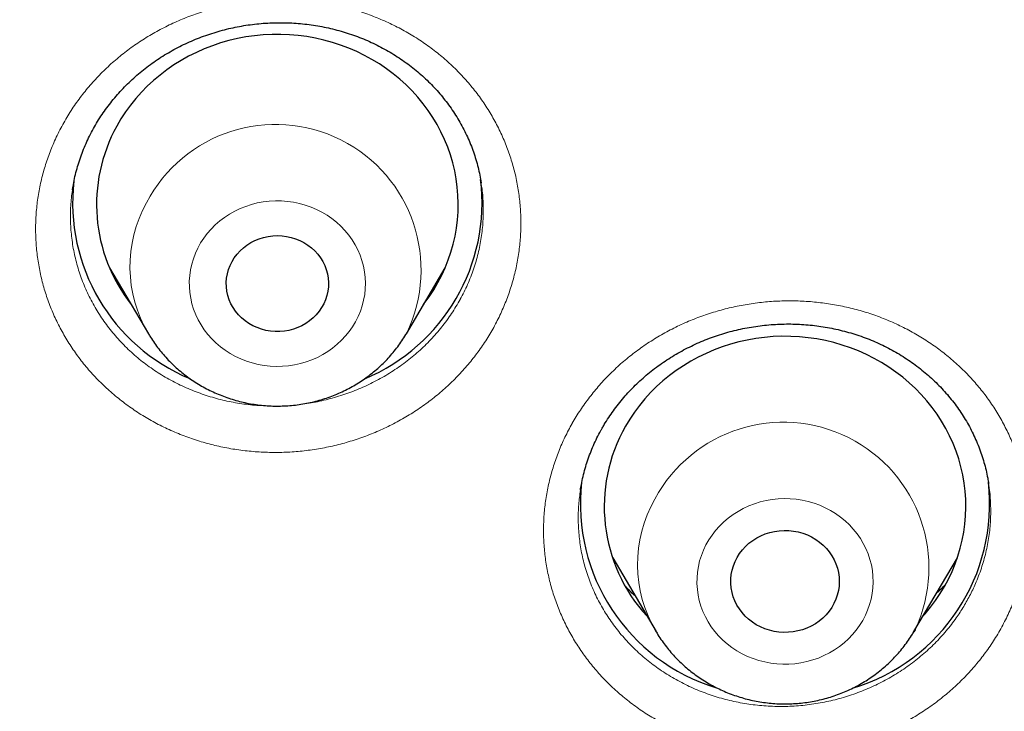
# Model space of a CAD drawing. Header units: millimetres. Extents: x 8 to 436, y 12 to 764.
# Tile 493 of 656: x 259.61 to 267.77, y 691.32 to 697.05. Entities that reach past the tile are written whole.
import ezdxf

# ---------------------------------------------------------------- set-up
doc = ezdxf.new("R2010")
doc.units = ezdxf.units.MM

msp = doc.modelspace()

# ---------------------------------------------------------------- linework, layer by layer
at = {"color": 7, "linetype": 'Continuous', "lineweight": 30}
for p, q in [((263.4333, 695.6958), (263.4328, 695.6986)), ((260.0473, 695.6462), (260.0462, 695.6399)), ((260.3523, 694.9939), (260.6744, 694.4474)), ((262.8139, 694.4474), (263.136, 694.9939)), ((260.4544, 694.8206), (260.4259, 694.8486)), ((262.8139, 694.4474), (262.8128, 694.4454)), ((267.6418, 693.2016), (267.6414, 693.2043)), ((264.2575, 693.1508), (264.2571, 693.1478)), ((264.5248, 692.5883), (264.8842, 691.9784)), ((267.0237, 691.9784), (267.3832, 692.5883))]:
    msp.add_line(p, q, dxfattribs=at)
at = {"color": 252, "linetype": 'Continuous', "lineweight": 0}
for p, q in [((260.453, 694.8231), (260.4233, 694.8527)), ((263.0683, 694.8603), (263.044, 694.8378)), ((262.8128, 694.4454), (262.8043, 694.4313)), ((267.283, 692.3646), (267.2122, 692.2982)), ((267.0221, 691.9756), (267.006, 691.9493))]:
    msp.add_line(p, q, dxfattribs=at)
at = {"color": 7, "linetype": 'Continuous', "lineweight": 30, "flags": 128}
for points in [[(262.9567, 694.6896), (262.9623, 694.6969), (263.0032, 694.7532), (263.0411, 694.8112), (263.076, 694.8709), (263.1078, 694.9321), (263.1364, 694.9947), (263.1617, 695.0585), (263.1838, 695.1234), (263.2024, 695.1893), (263.2177, 695.2559), (263.2295, 695.3231), (263.2379, 695.3907), (263.2428, 695.4587), (263.2441, 695.5268), (263.242, 695.5949), (263.2364, 695.6628), (263.2273, 695.7304), (263.2147, 695.7975), (263.1987, 695.8639), (263.1793, 695.9295), (263.1565, 695.9942), (263.1304, 696.0578), (263.1011, 696.1201), (263.0687, 696.181), (263.0331, 696.2403), (262.9945, 696.298), (262.953, 696.3539), (262.9087, 696.4078), (262.8617, 696.4596), (262.812, 696.5093), (262.7599, 696.5566), (262.7054, 696.6015), (262.6486, 696.6439), (262.5898, 696.6836), (262.5289, 696.7206), (262.4662, 696.7549), (262.4019, 696.7862), (262.336, 696.8146), (262.2687, 696.8399), (262.2002, 696.8622), (262.1306, 696.8814), (262.0601, 696.8973), (261.9889, 696.91), (261.9171, 696.9195), (261.8449, 696.9257), (261.7725, 696.9287), (261.7, 696.9283), (261.6276, 696.9247), (261.5555, 696.9177), (261.4839, 696.9075), (261.4128, 696.8941), (261.3425, 696.8775), (261.2731, 696.8576), (261.2049, 696.8347), (261.1379, 696.8087), (261.0723, 696.7796), (261.0083, 696.7477), (260.946, 696.7128), (260.8856, 696.6752), (260.8272, 696.6349), (260.7709, 696.5919), (260.7169, 696.5465), (260.6653, 696.4987), (260.6162, 696.4485), (260.5697, 696.3962), (260.526, 696.3419), (260.4851, 696.2856), (260.4472, 696.2276), (260.4123, 696.1679)], [(261.3679, 695.0459), (261.3872, 695.0773), (261.4094, 695.1069), (261.4345, 695.1345), (261.462, 695.1599), (261.492, 695.1827), (261.524, 695.203), (261.5578, 695.2204), (261.5932, 695.2348), (261.6298, 695.2462), (261.6674, 695.2543), (261.7056, 695.2593), (261.7442, 695.2609), (261.7827, 695.2593), (261.8209, 695.2543), (261.8585, 695.2462), (261.8951, 695.2348), (261.9305, 695.2204), (261.9643, 695.203), (261.9963, 695.1827), (262.0263, 695.1599), (262.0538, 695.1345), (262.0789, 695.1069), (262.1011, 695.0773), (262.1204, 695.0459), (262.1366, 695.013), (262.1495, 694.9789), (262.159, 694.9437), (262.1652, 694.908), (262.1678, 694.8718), (262.1669, 694.8356), (262.1625, 694.7995), (262.1547, 694.7641), (262.1434, 694.7294), (262.1289, 694.6958), (262.1111, 694.6636), (262.0903, 694.6331), (262.0667, 694.6045), (262.0404, 694.578), (262.0116, 694.5538), (261.9806, 694.5323), (261.9476, 694.5134), (261.913, 694.4975), (261.8769, 694.4846), (261.8398, 694.4748), (261.8019, 694.4682), (261.7634, 694.4649), (261.7249, 694.4649), (261.6865, 694.4682), (261.6485, 694.4748), (261.6114, 694.4846), (261.5753, 694.4975), (261.5407, 694.5134), (261.5077, 694.5323), (261.4767, 694.5538), (261.4479, 694.578), (261.4216, 694.6045), (261.398, 694.6331), (261.3772, 694.6636), (261.3594, 694.6958), (261.3449, 694.7294), (261.3336, 694.7641), (261.3258, 694.7995), (261.3214, 694.8356), (261.3205, 694.8718), (261.3231, 694.908), (261.3293, 694.9437), (261.3388, 694.9789), (261.3517, 695.013), (261.3679, 695.0459)], [(267.0983, 692.105), (267.1164, 692.1253), (267.1608, 692.1791), (267.2024, 692.2349), (267.2411, 692.2925), (267.2769, 692.3518), (267.3095, 692.4126), (267.3389, 692.4749), (267.3651, 692.5384), (267.3881, 692.603), (267.4076, 692.6686), (267.4238, 692.735), (267.4365, 692.802), (267.4458, 692.8696), (267.4516, 692.9375), (267.4539, 693.0056), (267.4527, 693.0737), (267.448, 693.1417), (267.4398, 693.2094), (267.4282, 693.2766), (267.4131, 693.3432), (267.3945, 693.4091), (267.3727, 693.474), (267.3475, 693.5379), (267.319, 693.6006), (267.2874, 693.6618), (267.2526, 693.7216), (267.2148, 693.7798), (267.1741, 693.8361), (267.1305, 693.8905), (267.0842, 693.9429), (267.0352, 693.9932), (266.9838, 694.0411), (266.9299, 694.0867), (266.8737, 694.1297), (266.8154, 694.1702), (266.755, 694.2079), (266.6928, 694.2429), (266.6289, 694.275), (266.5634, 694.3042), (266.4965, 694.3304), (266.4283, 694.3535), (266.3589, 694.3734), (266.2887, 694.3902), (266.2177, 694.4038), (266.146, 694.4142), (266.0739, 694.4213), (266.0015, 694.4251), (265.929, 694.4256), (265.8566, 694.4228), (265.7844, 694.4167), (265.7126, 694.4074), (265.6414, 694.3948), (265.5708, 694.379), (265.5012, 694.36), (265.4327, 694.3379), (265.3653, 694.3127), (265.2994, 694.2845), (265.2349, 694.2533), (265.1722, 694.2192), (265.1112, 694.1823), (265.0523, 694.1427), (264.9954, 694.1004), (264.9408, 694.0556), (264.8885, 694.0084), (264.8387, 693.9589), (264.7916, 693.9071), (264.7471, 693.8533), (264.7055, 693.7976), (264.6668, 693.74), (264.6311, 693.6807)], [(265.5571, 692.5931), (265.5774, 692.6253), (265.6007, 692.6557), (265.6267, 692.684), (265.6552, 692.71), (265.6862, 692.7336), (265.7192, 692.7545), (265.754, 692.7726), (265.7904, 692.7877), (265.8281, 692.7998), (265.8668, 692.8086), (265.9061, 692.8142), (265.9459, 692.8166), (265.9857, 692.8156), (266.0252, 692.8113), (266.0642, 692.8038), (266.1023, 692.793), (266.1393, 692.7791), (266.1748, 692.7622), (266.2086, 692.7424), (266.2404, 692.7199), (266.27, 692.6948), (266.297, 692.6674), (266.3214, 692.6379), (266.343, 692.6064), (266.3614, 692.5732), (266.3767, 692.5387), (266.3887, 692.503), (266.3973, 692.4665), (266.4024, 692.4294), (266.404, 692.392), (266.402, 692.3547), (266.3966, 692.3176), (266.3877, 692.2811), (266.3754, 692.2456), (266.3598, 692.2111), (266.3411, 692.1781), (266.3193, 692.1468), (266.2946, 692.1175), (266.2673, 692.0903), (266.2375, 692.0654), (266.2055, 692.0432), (266.1716, 692.0236), (266.1359, 692.007), (266.0988, 691.9934), (266.0606, 691.983), (266.0215, 691.9757), (265.982, 691.9717), (265.9421, 691.9711), (265.9024, 691.9737), (265.8631, 691.9796), (265.8245, 691.9888), (265.7869, 692.0011), (265.7507, 692.0165), (265.716, 692.0349), (265.6832, 692.0561), (265.6525, 692.0799), (265.6241, 692.1061), (265.5984, 692.1347), (265.5754, 692.1652), (265.5554, 692.1975), (265.5385, 692.2314), (265.5248, 692.2666), (265.5145, 692.3027), (265.5077, 692.3395), (265.5043, 692.3768), (265.5045, 692.4142), (265.5082, 692.4515), (265.5154, 692.4883), (265.526, 692.5243), (265.5399, 692.5594), (265.5571, 692.5931)], [(267.0332, 691.9948), (267.0324, 691.9934), (267.0221, 691.9756)]]:
    msp.add_lwpolyline(points, dxfattribs=at)
at = {"color": 252, "linetype": 'Continuous', "lineweight": 0, "flags": 128}
for points in [[(262.3927, 694.5469), (262.4144, 694.5897), (262.4328, 694.6338), (262.448, 694.679), (262.4598, 694.7251), (262.4682, 694.7718), (262.4731, 694.819), (262.4746, 694.8663), (262.4726, 694.9137), (262.4671, 694.9608), (262.4582, 695.0074), (262.4459, 695.0534), (262.4302, 695.0984), (262.4113, 695.1423), (262.3891, 695.1849), (262.364, 695.2259), (262.3358, 695.2653), (262.3048, 695.3027), (262.2712, 695.338), (262.2351, 695.371), (262.1966, 695.4016), (262.1559, 695.4297), (262.1133, 695.455), (262.069, 695.4775), (262.0231, 695.4971), (261.9758, 695.5137), (261.9275, 695.5272), (261.8782, 695.5375), (261.8284, 695.5445), (261.7781, 695.5484), (261.7277, 695.549), (261.6774, 695.5463), (261.6273, 695.5403), (261.5779, 695.5311), (261.5292, 695.5187), (261.4815, 695.5032), (261.4351, 695.4847), (261.3902, 695.4632), (261.347, 695.4388), (261.3056, 695.4117), (261.2664, 695.3819), (261.2294, 695.3497), (261.1949, 695.3152), (261.163, 695.2785), (261.1338, 695.2398), (261.1076, 695.1994), (261.0844, 695.1573), (261.0643, 695.1138), (261.0475, 695.0691), (261.034, 695.0235), (261.0239, 694.9771), (261.0172, 694.9301), (261.014, 694.8828), (261.0143, 694.8354), (261.018, 694.7882), (261.0252, 694.7413), (261.0359, 694.695), (261.0499, 694.6494), (261.0672, 694.6049), (261.0877, 694.5617), (261.1114, 694.5198), (261.1381, 694.4796), (261.1676, 694.4412), (261.2, 694.4049), (261.2349, 694.3707), (261.2722, 694.3388), (261.3118, 694.3095), (261.3534, 694.2828), (261.397, 694.2588), (261.4421, 694.2378), (261.4887, 694.2197), (261.5365, 694.2046), (261.5854, 694.1927), (261.6349, 694.184), (261.685, 694.1786), (261.7354, 694.1764), (261.7858, 694.1774), (261.836, 694.1818), (261.8858, 694.1894), (261.9349, 694.2001), (261.9831, 694.2141), (262.0301, 694.2311), (262.0758, 694.2512), (262.1199, 694.2741), (262.1623, 694.2999), (262.2026, 694.3283), (262.2407, 694.3593), (262.2765, 694.3927), (262.3097, 694.4284), (262.3403, 694.4661), (262.368, 694.5056), (262.3927, 694.5469)], [(266.5982, 692.0702), (266.6204, 692.1127), (266.6394, 692.1566), (266.6552, 692.2016), (266.6676, 692.2475), (266.6767, 692.2942), (266.6823, 692.3413), (266.6844, 692.3886), (266.683, 692.436), (266.6782, 692.4831), (266.6699, 692.5299), (266.6582, 692.576), (266.6432, 692.6212), (266.6248, 692.6653), (266.6033, 692.7082), (266.5787, 692.7495), (266.5511, 692.7892), (266.5206, 692.8269), (266.4875, 692.8626), (266.4518, 692.8961), (266.4137, 692.9272), (266.3734, 692.9557), (266.3312, 692.9816), (266.2871, 693.0046), (266.2415, 693.0248), (266.1945, 693.0419), (266.1463, 693.0559), (266.0972, 693.0668), (266.0475, 693.0745), (265.9973, 693.079), (265.9469, 693.0801), (265.8965, 693.078), (265.8464, 693.0727), (265.7968, 693.0641), (265.748, 693.0523), (265.7001, 693.0374), (265.6535, 693.0194), (265.6082, 692.9984), (265.5647, 692.9746), (265.523, 692.9479), (265.4833, 692.9187), (265.4459, 692.8869), (265.4109, 692.8528), (265.3785, 692.8165), (265.3488, 692.7782), (265.322, 692.738), (265.2983, 692.6963), (265.2776, 692.653), (265.2602, 692.6086), (265.2461, 692.5631), (265.2353, 692.5168), (265.228, 692.4699), (265.2242, 692.4226), (265.2238, 692.3753), (265.2269, 692.328), (265.2334, 692.281), (265.2434, 692.2345), (265.2568, 692.1889), (265.2735, 692.1442), (265.2935, 692.1006), (265.3166, 692.0585), (265.3427, 692.018), (265.3718, 691.9793), (265.4036, 691.9425), (265.438, 691.9079), (265.4749, 691.8756), (265.5141, 691.8458), (265.5554, 691.8186), (265.5986, 691.7941), (265.6434, 691.7725), (265.6898, 691.7538), (265.7374, 691.7382), (265.7861, 691.7258), (265.8355, 691.7165), (265.8855, 691.7104), (265.9358, 691.7076), (265.9863, 691.708), (266.0365, 691.7118), (266.0864, 691.7188), (266.1357, 691.7289), (266.184, 691.7423), (266.2313, 691.7588), (266.2773, 691.7783), (266.3217, 691.8007), (266.3644, 691.826), (266.4051, 691.8539), (266.4436, 691.8844), (266.4799, 691.9174), (266.5136, 691.9526), (266.5446, 691.99), (266.5729, 692.0292), (266.5982, 692.0702)]]:
    msp.add_lwpolyline(points, dxfattribs=at)
at = {"color": 252, "linetype": 'Continuous', "lineweight": 0}
for centre, radius, start, end in [((261.729, 694.9759), 1.2068, 334.02616, 152.52138), ((261.6113, 695.0039), 1.0898, 150.97377, 210.70489), ((265.9396, 692.5064), 1.2073, 334.93031, 151.80955), ((265.8213, 692.535), 1.0899, 150.19626, 210.67268)]:
    msp.add_arc(centre, radius, start, end, dxfattribs=at)
at = {"color": 7, "linetype": 'Continuous', "lineweight": 30}
for centre, radius, start, end in [((261.586, 695.5186), 1.3413, 151.0511, 218.17515), ((261.6277, 695.5339), 1.5812, 173.55678, 247.33637), ((261.8601, 695.5339), 1.5815, 292.61577, 6.98273), ((265.7996, 693.0151), 1.3448, 150.33403, 222.59396), ((265.8514, 693.0355), 1.5944, 173.5039, 253.06035), ((266.0554, 693.036), 1.5954, 286.74534, 6.48536)]:
    msp.add_arc(centre, radius, start, end, dxfattribs=at)
for points, knots in [([(228.8203, 667.8387), (227.6178, 667.9452), (225.213, 668.1582), (221.6552, 668.8219), (218.1629, 669.7328), (214.7882, 670.9004), (211.5494, 672.3031), (208.4634, 673.9273), (205.5225, 675.7738), (202.7448, 677.8315), (200.1475, 680.0876), (197.7465, 682.5283), (195.5568, 685.1385), (193.5917, 687.902), (191.8635, 690.8019), (190.3827, 693.8203), (189.1584, 696.9386), (188.1983, 700.1375), (187.5083, 703.3974), (187.0926, 706.6981), (186.9537, 710.0192), (187.0926, 713.3404), (187.5083, 716.641), (188.1983, 719.9009), (189.1584, 723.0998), (190.3827, 726.2181), (191.8635, 729.2365), (193.5917, 732.1364), (195.5568, 734.9), (197.7465, 737.5101), (200.1475, 739.9508), (202.7448, 742.2069), (205.5225, 744.2646), (208.4634, 746.1112), (211.5494, 747.7352), (214.7615, 749.1267), (218.0799, 750.2771), (221.4842, 751.1793), (224.9532, 751.8277), (228.4657, 752.2184), (232, 752.3489), (235.5343, 752.2184), (239.0468, 751.8277), (242.5158, 751.1793), (245.9201, 750.2771), (249.2385, 749.1267), (252.4506, 747.7352), (255.5366, 746.1112), (258.4775, 744.2646), (261.2552, 742.2069), (263.8525, 739.9508), (266.2535, 737.5101), (268.4432, 734.9), (270.4083, 732.1364), (272.1365, 729.2365), (273.6173, 726.2181), (274.8416, 723.0998), (275.8017, 719.9009), (276.4917, 716.641), (276.9074, 713.3404), (277.0463, 710.0192), (276.9074, 706.6981), (276.4917, 703.3974), (275.8017, 700.1375), (274.8416, 696.9386), (273.6173, 693.8203), (272.1365, 690.8019), (270.4083, 687.902), (268.4432, 685.1385), (266.2535, 682.5283), (263.8525, 680.0876), (261.2552, 677.8315), (258.4775, 675.7738), (255.5366, 673.9273), (252.4506, 672.3031), (249.2118, 670.9004), (245.8371, 669.7328), (242.3448, 668.8219), (238.787, 668.1582), (236.3822, 667.9452), (235.1797, 667.8387)], [0, 0, 0, 0, 0.013106, 0.026212, 0.039318, 0.052424, 0.065212, 0.078, 0.090788, 0.103576, 0.116364, 0.129151, 0.141939, 0.154727, 0.167515, 0.180303, 0.193091, 0.205879, 0.218667, 0.231454, 0.244242, 0.25703, 0.269818, 0.282606, 0.295394, 0.308182, 0.32097, 0.333758, 0.346545, 0.359333, 0.372121, 0.384909, 0.397697, 0.410485, 0.423273, 0.436061, 0.448848, 0.461636, 0.474424, 0.487212, 0.5, 0.512788, 0.525576, 0.538364, 0.551152, 0.563939, 0.576727, 0.589515, 0.602303, 0.615091, 0.627879, 0.640667, 0.653455, 0.666242, 0.67903, 0.691818, 0.704606, 0.717394, 0.730182, 0.74297, 0.755758, 0.768546, 0.781333, 0.794121, 0.806909, 0.819697, 0.832485, 0.845273, 0.858061, 0.870849, 0.883636, 0.896424, 0.909212, 0.922, 0.934788, 0.947576, 0.960682, 0.973788, 0.986894, 1, 1, 1, 1]), ([(253.5735, 670.6965), (253.5855, 670.7022), (253.7276, 670.7698), (253.9942, 670.9008), (254.3696, 671.0875), (254.7222, 671.2671), (255.0532, 671.4389), (255.3635, 671.6028), (255.6632, 671.7639), (255.9525, 671.922), (256.2315, 672.0769), (256.5003, 672.2284), (256.7589, 672.3763), (257.0075, 672.5205), (257.2461, 672.6608), (257.4749, 672.797), (257.6939, 672.929), (257.8995, 673.0544), (258.0921, 673.1732), (258.2722, 673.2853), (258.4439, 673.3933), (258.6073, 673.4969), (258.766, 673.5985), (258.9197, 673.6978), (259.0681, 673.7943), (259.207, 673.8855), (259.3366, 673.9711), (259.457, 674.0512), (259.5709, 674.1275), (259.6778, 674.1995), (259.7772, 674.2668), (259.866, 674.3273), (259.9444, 674.3809), (260.0122, 674.4275), (260.0692, 674.4667), (260.1195, 674.5015), (260.1681, 674.5351), (260.2203, 674.5715), (260.2771, 674.611), (260.3251, 674.6445), (260.363, 674.6711), (260.3888, 674.6892), (260.4124, 674.7058), (260.431, 674.7188), (260.4427, 674.7271), (260.4496, 674.7319), (260.4586, 674.7383), (260.4756, 674.7503), (260.5028, 674.7695), (260.538, 674.7944), (260.5807, 674.8246), (260.6316, 674.8608), (260.6912, 674.9033), (260.7595, 674.9521), (260.8366, 675.0075), (260.9222, 675.0692), (261.0161, 675.1372), (261.1177, 675.2112), (261.2267, 675.2911), (261.3431, 675.3769), (261.4674, 675.4692), (261.6595, 675.6127), (261.9145, 675.8058), (262.2273, 676.0466), (262.5704, 676.3154), (262.9418, 676.6123), (263.3395, 676.9375), (263.7264, 677.2609), (264.1027, 677.5824), (264.4663, 677.8998), (264.8176, 678.2129), (265.1572, 678.5218), (265.4888, 678.8294), (265.848, 679.1693), (266.2341, 679.5431), (266.6453, 679.9514), (267.0473, 680.3607), (267.3425, 680.669), (267.5358, 680.8741), (267.6294, 680.9739), (267.7183, 681.0693), (267.7947, 681.1518), (267.8582, 681.2207), (267.9101, 681.2771), (267.9563, 681.3276), (267.9971, 681.3722), (268.0322, 681.4108), (268.0619, 681.4434), (268.0861, 681.4701), (268.1041, 681.4899), (268.1172, 681.5045), (268.1293, 681.5178), (268.1448, 681.5349), (268.1712, 681.5642), (268.2089, 681.606), (268.2582, 681.6609), (268.3142, 681.7234), (268.3767, 681.7935), (268.4459, 681.8714), (268.5215, 681.957), (268.6011, 682.0475), (268.6841, 682.1426), (268.7701, 682.2415), (268.8596, 682.345), (268.9505, 682.4509), (269.0413, 682.5573), (269.2086, 682.7546), (269.45, 683.0433), (269.7622, 683.4251), (270.0655, 683.8043), (270.3602, 684.181), (270.6479, 684.5567), (270.9335, 684.9378), (271.2192, 685.3276), (271.5057, 685.7276), (271.7928, 686.1378), (272.0065, 686.4506), (272.1485, 686.6617), (272.2193, 686.7676), (272.2901, 686.8741), (272.3608, 686.9813), (272.431, 687.0883), (272.499, 687.1925), (272.5648, 687.294), (272.627, 687.3904), (272.6851, 687.4811), (272.737, 687.5624), (272.7827, 687.6345), (272.8207, 687.6945), (272.8515, 687.7434), (272.8757, 687.782), (272.8959, 687.8141), (272.9119, 687.8397), (272.9241, 687.8591), (272.9346, 687.876), (272.9464, 687.8948), (272.9617, 687.9194), (272.981, 687.9505), (273.0042, 687.9877), (273.0336, 688.0351), (273.0698, 688.0938), (273.1134, 688.1647), (273.1626, 688.2449), (273.2172, 688.3345), (273.2773, 688.4335), (273.3412, 688.5397), (273.4082, 688.6516), (273.4761, 688.7657), (273.544, 688.8808), (273.6106, 688.9944), (273.7019, 689.1512), (273.816, 689.349), (273.9506, 689.5863), (274.0791, 689.8157), (274.1938, 690.0234), (274.2956, 690.2101), (274.3855, 690.3767), (274.4719, 690.5384), (274.5564, 690.6981), (274.65, 690.8768), (274.7549, 691.0796), (274.8718, 691.3086), (274.99, 691.5438), (275.1093, 691.7849), (275.2296, 692.0318), (275.3524, 692.288), (275.4536, 692.5029), (275.5328, 692.6732), (275.5883, 692.7935), (275.6413, 692.9093), (275.6907, 693.0182), (275.7365, 693.1198), (275.7788, 693.2141), (275.8175, 693.3012), (275.8528, 693.3809), (275.8846, 693.4534), (275.9132, 693.5184), (275.9383, 693.5761), (275.9602, 693.6265), (275.9787, 693.6692), (275.9929, 693.7021), (276.0032, 693.726), (276.0113, 693.7448), (276.02, 693.765), (276.0308, 693.7901), (276.0439, 693.8208), (276.0594, 693.857), (276.0791, 693.9033), (276.1036, 693.9609), (276.1332, 694.031), (276.1665, 694.1101), (276.2033, 694.1982), (276.2434, 694.2947), (276.2867, 694.3995), (276.3325, 694.5116), (276.38, 694.6286), (276.4688, 694.8492), (276.5958, 695.1714), (276.7681, 695.6222), (276.9441, 696.099), (277.1225, 696.6018), (277.2611, 697.0083), (277.363, 697.3159), (277.43, 697.5217), (277.4931, 697.7189), (277.5524, 697.907), (277.6078, 698.0859), (277.6596, 698.2556), (277.7007, 698.3919), (277.732, 698.4971), (277.7546, 698.5734), (277.7763, 698.6473), (277.7969, 698.7182), (277.8161, 698.7842), (277.8339, 698.846), (277.8496, 698.9009), (277.8632, 698.9483), (277.8749, 698.9896), (277.8872, 699.0331), (277.902, 699.0852), (277.9196, 699.1481), (277.9399, 699.2208), (277.9627, 699.3035), (277.9882, 699.396), (278.0166, 699.5006), (278.0481, 699.6176), (278.0826, 699.7475), (278.1196, 699.8884), (278.1586, 700.0391), (278.1985, 700.1959), (278.2385, 700.3554), (278.3009, 700.6087), (278.3841, 700.9566), (278.4851, 701.4002), (278.5817, 701.8462), (278.6527, 702.1918), (278.701, 702.4358), (278.7285, 702.5771), (278.7549, 702.7153), (278.7797, 702.8473), (278.8028, 702.9722), (278.824, 703.0892), (278.8434, 703.1979), (278.8607, 703.2955), (278.8758, 703.3822), (278.8888, 703.4579), (278.8989, 703.5172), (278.9065, 703.562), (278.9118, 703.5941), (278.9162, 703.6202), (278.9201, 703.6434), (278.9244, 703.6695), (278.9302, 703.7043), (278.9373, 703.7475), (278.9456, 703.7983), (278.955, 703.8558), (278.9656, 703.9217), (278.9772, 703.9947), (278.9893, 704.0718), (279.0015, 704.1502), (279.0135, 704.2287), (279.0463, 704.4452), (279.0917, 704.7593), (279.147, 705.1714), (279.1939, 705.5459), (279.2381, 705.9267), (279.2798, 706.3164), (279.3087, 706.6128), (279.327, 706.8125), (279.3357, 706.9106), (279.3438, 707.003), (279.3508, 707.0862), (279.3568, 707.1581), (279.3617, 707.2189), (279.3657, 707.2687), (279.3688, 707.308), (279.3709, 707.3351), (279.3723, 707.3527), (279.3733, 707.3664), (279.3747, 707.3839), (279.3766, 707.4084), (279.3789, 707.4399), (279.3831, 707.4958), (279.389, 707.5758), (279.3973, 707.6919), (279.4065, 707.8282), (279.4167, 707.9862), (279.4269, 708.1552), (279.437, 708.3344), (279.4456, 708.5), (279.4528, 708.65), (279.4588, 708.7825), (279.4645, 708.919), (279.4699, 709.0594), (279.475, 709.2023), (279.4788, 709.323), (279.4816, 709.4189), (279.4835, 709.4888), (279.4852, 709.5549), (279.4868, 709.6172), (279.4881, 709.6758), (279.4893, 709.7292), (279.4901, 709.7725), (279.4908, 709.8045), (279.4912, 709.826), (279.4915, 709.8454), (279.4919, 709.8681), (279.4925, 709.8985), (279.4931, 709.9371), (279.4939, 709.9861), (279.4947, 710.0462), (279.4956, 710.1175), (279.4965, 710.1942), (279.4973, 710.2846), (279.498, 710.382), (279.4984, 710.4764), (279.4986, 710.554), (279.4986, 710.6165), (279.4986, 710.6681), (279.4985, 710.7107), (279.4984, 710.7465), (279.4983, 710.78), (279.4982, 710.7994), (279.4982, 710.809)], [0, 0, 0, 0, 0.000773, 0.009123, 0.017231, 0.025098, 0.032097, 0.038892, 0.045485, 0.051874, 0.05806, 0.064043, 0.069823, 0.0754, 0.080773, 0.085943, 0.09091, 0.095674, 0.099979, 0.104104, 0.108047, 0.11181, 0.115393, 0.119046, 0.12249, 0.125724, 0.128749, 0.131565, 0.134171, 0.136755, 0.139094, 0.141188, 0.143037, 0.144641, 0.146, 0.147083, 0.148215, 0.149455, 0.150804, 0.152262, 0.152876, 0.153507, 0.154113, 0.154559, 0.154836, 0.154952, 0.155049, 0.155484, 0.156169, 0.15699, 0.15801, 0.159228, 0.160644, 0.16229, 0.164141, 0.166198, 0.168461, 0.170929, 0.173553, 0.176376, 0.179397, 0.182615, 0.190424, 0.198137, 0.205754, 0.215987, 0.226041, 0.235917, 0.245615, 0.255134, 0.26431, 0.273314, 0.282172, 0.290964, 0.302472, 0.313875, 0.325174, 0.336369, 0.339111, 0.341847, 0.344467, 0.346827, 0.348499, 0.350011, 0.351363, 0.352555, 0.353586, 0.354457, 0.355168, 0.355719, 0.356039, 0.356331, 0.356784, 0.357407, 0.358663, 0.360119, 0.361775, 0.363632, 0.365688, 0.367945, 0.370401, 0.372829, 0.375425, 0.378171, 0.38094, 0.383704, 0.386464, 0.396281, 0.40604, 0.415741, 0.425133, 0.434471, 0.443885, 0.453478, 0.463248, 0.473197, 0.483325, 0.485848, 0.488381, 0.490926, 0.493481, 0.496047, 0.498567, 0.50091, 0.503275, 0.505419, 0.507341, 0.509042, 0.510521, 0.511584, 0.512493, 0.513248, 0.513849, 0.514297, 0.514618, 0.515038, 0.515622, 0.516352, 0.517225, 0.518243, 0.519686, 0.521345, 0.52322, 0.525312, 0.52762, 0.530144, 0.532722, 0.535422, 0.538088, 0.540716, 0.543305, 0.548944, 0.554388, 0.559639, 0.564696, 0.568602, 0.572384, 0.576041, 0.579592, 0.583215, 0.588146, 0.593287, 0.598638, 0.603942, 0.609439, 0.615126, 0.621006, 0.623708, 0.626412, 0.62897, 0.631365, 0.633599, 0.635671, 0.637581, 0.639329, 0.640915, 0.642339, 0.643601, 0.644702, 0.64564, 0.646403, 0.646858, 0.647206, 0.647633, 0.64818, 0.648849, 0.649638, 0.650548, 0.651879, 0.653404, 0.655124, 0.657039, 0.659149, 0.661412, 0.663862, 0.666437, 0.669011, 0.678175, 0.68729, 0.698079, 0.7088, 0.719452, 0.723982, 0.728346, 0.732512, 0.736479, 0.740248, 0.743818, 0.74719, 0.748844, 0.750445, 0.751994, 0.753491, 0.754905, 0.756145, 0.757374, 0.758352, 0.759121, 0.75997, 0.76108, 0.762393, 0.763912, 0.765638, 0.767569, 0.769707, 0.772182, 0.774887, 0.77782, 0.780982, 0.784286, 0.787596, 0.79091, 0.800045, 0.809211, 0.818408, 0.827636, 0.830543, 0.833453, 0.836343, 0.83906, 0.841577, 0.844028, 0.846253, 0.848253, 0.850028, 0.851577, 0.852901, 0.853665, 0.854327, 0.854864, 0.855267, 0.855752, 0.856463, 0.857397, 0.8584, 0.859574, 0.86092, 0.862438, 0.864038, 0.865638, 0.867237, 0.868836, 0.87888, 0.886418, 0.893976, 0.901694, 0.909594, 0.917675, 0.919694, 0.921723, 0.923626, 0.925307, 0.926768, 0.927988, 0.928995, 0.929789, 0.930369, 0.930638, 0.930857, 0.931203, 0.931696, 0.932336, 0.933111, 0.935079, 0.937177, 0.940133, 0.943312, 0.946716, 0.950326, 0.954122, 0.956707, 0.959372, 0.962116, 0.964939, 0.967841, 0.970739, 0.97222, 0.973625, 0.974953, 0.976204, 0.977379, 0.978478, 0.97942, 0.979988, 0.980403, 0.980715, 0.981159, 0.981767, 0.982538, 0.983473, 0.984707, 0.986145, 0.987752, 0.989308, 0.991565, 0.993592, 0.994974, 0.996224, 0.997342, 0.998088, 0.998759, 0.999384, 1, 1, 1, 1]), ([(260.0454, 695.6402), (260.0466, 695.6493), (260.051, 695.6806), (260.0618, 695.7337), (260.0775, 695.7996), (260.0965, 695.8648), (260.1184, 695.9293), (260.1432, 695.993), (260.1709, 696.0556), (260.2015, 696.1171), (260.2348, 696.1772), (260.2708, 696.236), (260.3095, 696.2933), (260.3507, 696.3491), (260.3945, 696.4034), (260.4407, 696.4559), (260.4893, 696.5067), (260.5401, 696.5555), (260.5931, 696.6023), (260.6481, 696.647), (260.705, 696.6895), (260.7638, 696.7297), (260.8243, 696.7676), (260.8865, 696.8032), (260.9502, 696.8363), (261.0153, 696.8669), (261.0819, 696.895), (261.1497, 696.9205), (261.2186, 696.9433), (261.2883, 696.9634), (261.3587, 696.9808), (261.4298, 696.9953), (261.5013, 697.0071), (261.5733, 697.0161), (261.6457, 697.0223), (261.7182, 697.0257), (261.7909, 697.0262), (261.8635, 697.0238), (261.9357, 697.0187), (262.0075, 697.0106), (262.0788, 696.9998), (262.1497, 696.9862), (262.22, 696.9698), (262.2895, 696.9506), (262.358, 696.9287), (262.4253, 696.9043), (262.491, 696.8773), (262.5551, 696.8479), (262.6177, 696.8159), (262.679, 696.7814), (262.7389, 696.7443), (262.7972, 696.7047), (262.8538, 696.6628), (262.9083, 696.6188), (262.9606, 696.5728), (263.0103, 696.525), (263.0575, 696.4756), (263.1022, 696.4244), (263.1447, 696.3711), (263.185, 696.3159), (263.2229, 696.2588), (263.2581, 696.2001), (263.2907, 696.1401), (263.3203, 696.079), (263.347, 696.017), (263.3706, 695.9544), (263.3912, 695.8909), (263.4088, 695.8263), (263.4234, 695.7623), (263.4306, 695.7195), (263.434, 695.6988)], [0, 0, 0, 0, 0.006119, 0.021119, 0.036126, 0.051133, 0.066135, 0.081127, 0.096103, 0.11106, 0.125988, 0.140858, 0.155727, 0.170599, 0.185471, 0.200339, 0.215199, 0.230048, 0.244882, 0.259702, 0.274473, 0.289267, 0.304042, 0.318805, 0.333565, 0.348327, 0.363098, 0.377884, 0.392692, 0.407471, 0.422196, 0.436913, 0.451628, 0.466346, 0.481071, 0.495806, 0.510556, 0.525324, 0.540086, 0.554748, 0.569462, 0.584235, 0.599049, 0.613883, 0.628713, 0.643513, 0.658263, 0.672943, 0.687575, 0.702325, 0.717174, 0.732091, 0.747042, 0.761996, 0.776907, 0.791744, 0.806479, 0.821166, 0.836009, 0.850959, 0.865985, 0.881054, 0.896135, 0.911186, 0.926174, 0.94107, 0.95591, 0.970867, 0.985896, 1, 1, 1, 1]), ([(263.0697, 694.8628), (263.063, 694.8558), (263.0545, 694.8469), (263.0454, 694.8385), (263.0434, 694.8367)], [0, 0, 0, 0, 0.782126, 1, 1, 1, 1]), ([(264.4381, 693.6648), (264.4437, 693.6744), (264.4608, 693.7039), (264.4913, 693.7523), (264.5305, 693.8092), (264.5723, 693.8645), (264.6166, 693.9182), (264.6633, 693.9701), (264.7123, 694.0202), (264.7636, 694.0684), (264.8171, 694.1147), (264.8726, 694.1589), (264.93, 694.2008), (264.9892, 694.2404), (265.05, 694.2777), (265.1127, 694.3127), (265.177, 694.3453), (265.2426, 694.3755), (265.3095, 694.4031), (265.3774, 694.4279), (265.4461, 694.4501), (265.5156, 694.4694), (265.5858, 694.486), (265.6569, 694.5), (265.7288, 694.5112), (265.8014, 694.5197), (265.8743, 694.5253), (265.9472, 694.5281), (266.0199, 694.5281), (266.092, 694.5252), (266.1635, 694.5195), (266.2347, 694.511), (266.3058, 694.4996), (266.3765, 694.4854), (266.4468, 694.4684), (266.5163, 694.4487), (266.5846, 694.4263), (266.6516, 694.4013), (266.7169, 694.3739), (266.7805, 694.344), (266.8427, 694.3117), (266.9035, 694.2767), (266.9629, 694.2392), (267.0207, 694.1993), (267.0766, 694.1571), (267.1304, 694.1128), (267.1821, 694.0664), (267.2313, 694.0182), (267.2781, 693.9682), (267.3225, 693.9164), (267.3645, 693.8628), (267.4041, 693.8073), (267.441, 693.7504), (267.4753, 693.692), (267.5068, 693.6322), (267.5356, 693.5711), (267.5615, 693.5087), (267.5845, 693.4453), (267.6045, 693.3811), (267.6214, 693.3162), (267.6344, 693.2564), (267.6403, 693.2182), (267.6429, 693.2019)], [0, 0, 0, 0, 0.008252, 0.02522, 0.042139, 0.059027, 0.075894, 0.092749, 0.109602, 0.126462, 0.143336, 0.160219, 0.17709, 0.193817, 0.210609, 0.227445, 0.244308, 0.261176, 0.27802, 0.294819, 0.311552, 0.328219, 0.344878, 0.361618, 0.378448, 0.395334, 0.41224, 0.429118, 0.445928, 0.462635, 0.479227, 0.495854, 0.512601, 0.52945, 0.546367, 0.563313, 0.580246, 0.597121, 0.613902, 0.630564, 0.64724, 0.664062, 0.680962, 0.697919, 0.714909, 0.731909, 0.748891, 0.765831, 0.782711, 0.799565, 0.816561, 0.833559, 0.850573, 0.867606, 0.884662, 0.901748, 0.918867, 0.936026, 0.953184, 0.970281, 0.987369, 1, 1, 1, 1]), ([(260.6746, 694.4477), (260.68, 694.4384), (260.6956, 694.4117), (260.7241, 694.3693), (260.7599, 694.3206), (260.7984, 694.2738), (260.8393, 694.2289), (260.8824, 694.186), (260.9278, 694.1452), (260.9753, 694.1067), (261.0247, 694.0705), (261.076, 694.0368), (261.129, 694.0055), (261.1836, 693.9769), (261.2397, 693.951), (261.297, 693.9278), (261.3555, 693.9075), (261.4151, 693.89), (261.4755, 693.8754), (261.5366, 693.8638), (261.5982, 693.8552), (261.6603, 693.8496), (261.7226, 693.847), (261.7849, 693.8475), (261.8472, 693.851), (261.9092, 693.8575), (261.9708, 693.8671), (262.0319, 693.8797), (262.0922, 693.8952), (262.1516, 693.9137), (262.2099, 693.935), (262.2671, 693.9592), (262.323, 693.9861), (262.3773, 694.0157), (262.43, 694.048), (262.4809, 694.0827), (262.53, 694.12), (262.577, 694.1595), (262.6218, 694.2013), (262.6644, 694.2452), (262.7046, 694.2911), (262.7424, 694.3389), (262.7774, 694.3886), (262.8006, 694.4243), (262.8116, 694.4436), (262.8126, 694.4454)], [0, 0, 0, 0, 0.012721, 0.03646, 0.060224, 0.084013, 0.107828, 0.13167, 0.155539, 0.179436, 0.203359, 0.227309, 0.251284, 0.275284, 0.299308, 0.323353, 0.347418, 0.371502, 0.395604, 0.41972, 0.44385, 0.467991, 0.492141, 0.516298, 0.540461, 0.564626, 0.588792, 0.612955, 0.637114, 0.661267, 0.685412, 0.709545, 0.733665, 0.75777, 0.781858, 0.805925, 0.829972, 0.853995, 0.877994, 0.901966, 0.925912, 0.949829, 0.973718, 0.997578, 1, 1, 1, 1]), ([(264.2572, 693.1508), (264.2597, 693.1665), (264.2657, 693.2044), (264.2787, 693.264), (264.2958, 693.3294), (264.316, 693.3941), (264.3391, 693.458), (264.3652, 693.5211), (264.3942, 693.5832), (264.419, 693.6309), (264.4342, 693.6579), (264.4381, 693.6648)], [0, 0, 0, 0, 0.088277, 0.212668, 0.336886, 0.460979, 0.585, 0.709006, 0.833058, 0.957216, 1, 1, 1, 1]), ([(264.7071, 692.2789), (264.7013, 692.284), (264.6779, 692.3045), (264.6541, 692.3272), (264.6369, 692.3452), (264.6357, 692.3465)], [0, 0, 0, 0, 0.2339753, 0.9471963, 1, 1, 1, 1]), ([(267.2836, 692.3655), (267.2802, 692.362), (267.26, 692.3414), (267.2362, 692.3189), (267.215, 692.3006), (267.2122, 692.2981)], [0, 0, 0, 0, 0.149738, 0.884345, 1, 1, 1, 1]), ([(264.8841, 691.9792), (264.887, 691.9742), (264.8997, 691.9516), (264.9251, 691.9132), (264.9602, 691.864), (264.9981, 691.8167), (265.0383, 691.7713), (265.0809, 691.7278), (265.1257, 691.6865), (265.1727, 691.6474), (265.2216, 691.6106), (265.2725, 691.5762), (265.325, 691.5444), (265.3792, 691.5151), (265.4349, 691.4885), (265.492, 691.4646), (265.5502, 691.4435), (265.6095, 691.4253), (265.6697, 691.4099), (265.7306, 691.3976), (265.7921, 691.3882), (265.8541, 691.3818), (265.9164, 691.3784), (265.9787, 691.3781), (266.041, 691.3808), (266.1031, 691.3866), (266.1648, 691.3954), (266.226, 691.4072), (266.2865, 691.422), (266.3462, 691.4397), (266.4049, 691.4603), (266.4623, 691.4837), (266.5185, 691.51), (266.5733, 691.5389), (266.6264, 691.5705), (266.6778, 691.6046), (266.7274, 691.6412), (266.7749, 691.6802), (266.8203, 691.7214), (266.8635, 691.7648), (266.9043, 691.8102), (266.9427, 691.8575), (266.9785, 691.9067), (267.0046, 691.9462), (267.0184, 691.9696), (267.0219, 691.9756)], [0, 0, 0, 0, 0.006843, 0.030581, 0.054342, 0.078128, 0.101941, 0.12578, 0.149647, 0.173541, 0.197461, 0.221409, 0.245382, 0.26938, 0.293401, 0.317445, 0.34151, 0.365594, 0.389695, 0.413812, 0.437943, 0.462085, 0.486238, 0.510398, 0.534564, 0.558733, 0.582903, 0.607071, 0.631236, 0.655395, 0.679546, 0.703687, 0.727815, 0.751928, 0.776024, 0.800102, 0.824158, 0.848192, 0.872201, 0.896185, 0.920141, 0.94407, 0.967971, 0.991843, 1, 1, 1, 1])]:
    msp.add_open_spline(points, degree=3, knots=knots, dxfattribs=at)
at = {"color": 252, "linetype": 'Continuous', "lineweight": 0}
for points, knots in [([(277.4986, 709.9508), (277.4798, 709.0194), (277.4423, 707.1566), (277.1381, 704.3704), (276.6535, 701.6043), (275.9766, 698.8734), (275.1131, 696.1938), (274.0651, 693.5775), (272.8373, 691.0311), (271.4318, 688.5625), (269.8548, 686.1822), (268.118, 683.9023), (266.2289, 681.7374), (264.2305, 679.7324), (262.1381, 677.8848), (259.9648, 676.1915), (257.678, 674.6287), (255.2989, 673.1889), (253.6388, 672.3498), (252.8107, 671.9312)], [0, 0, 0, 0, 0.059647, 0.119293, 0.179195, 0.239108, 0.298754, 0.35839, 0.418037, 0.477683, 0.537584, 0.597497, 0.657143, 0.716779, 0.77332, 0.829847, 0.88658, 0.943426, 1, 1, 1, 1]), ([(263.5381, 694.4996), (263.5165, 694.4624), (263.4734, 694.3879), (263.3987, 694.2813), (263.317, 694.1791), (263.2283, 694.0823), (263.1331, 693.9912), (263.0313, 693.9064), (262.9236, 693.828), (262.8105, 693.7562), (262.6927, 693.6917), (262.5709, 693.6347), (262.4452, 693.5856), (262.3162, 693.5445), (262.1845, 693.5113), (262.051, 693.4865), (261.9163, 693.47), (261.7808, 693.4623), (261.645, 693.4631), (261.5094, 693.4724), (261.3752, 693.49), (261.2428, 693.5161), (261.1127, 693.5506), (260.9853, 693.5934), (260.8613, 693.6441), (260.7414, 693.7023), (260.6262, 693.768), (260.5163, 693.841), (260.4118, 693.9209), (260.3132, 694.0073), (260.2213, 694.0997), (260.1364, 694.1976), (260.0591, 694.3008), (259.9894, 694.4089), (259.9275, 694.5213), (259.874, 694.6373), (259.829, 694.7563), (259.7931, 694.878), (259.766, 695.002), (259.7478, 695.1277), (259.7387, 695.2542), (259.7388, 695.3808), (259.7482, 695.5073), (259.7668, 695.6331), (259.7943, 695.7578), (259.8306, 695.8805), (259.8762, 696.0021), (259.9314, 696.1221), (259.9962, 696.2399), (260.0687, 696.3518), (260.1482, 696.4574), (260.2341, 696.5567), (260.3269, 696.6506), (260.426, 696.7385), (260.531, 696.82), (260.6416, 696.8945), (260.7575, 696.9621), (260.8779, 697.0225), (261.0021, 697.0753), (261.1295, 697.1201), (261.2599, 697.1567), (261.3927, 697.185), (261.5272, 697.2051), (261.6626, 697.2168), (261.7982, 697.2199), (261.9336, 697.2144), (262.0685, 697.2002), (262.202, 697.1777), (262.3334, 697.147), (262.462, 697.108), (262.5873, 697.0609), (262.709, 697.0058), (262.8265, 696.9431), (262.939, 696.8733), (263.046, 696.7966), (263.1469, 696.7131), (263.2417, 696.6233), (263.3298, 696.5275), (263.4107, 696.4265), (263.4839, 696.3207), (263.5491, 696.2103), (263.6061, 696.0959), (263.6549, 695.9778), (263.695, 695.8571), (263.7262, 695.7341), (263.7482, 695.6094), (263.7611, 695.4833), (263.765, 695.3564), (263.7598, 695.2295), (263.7455, 695.1034), (263.7218, 694.9783), (263.6892, 694.8546), (263.6476, 694.733), (263.5981, 694.6141), (263.5581, 694.5377), (263.5381, 694.4996)], [0, 0, 0, 0, 0.010685, 0.021407, 0.032141, 0.042863, 0.053549, 0.06425, 0.074987, 0.085737, 0.096475, 0.107176, 0.117882, 0.128626, 0.139381, 0.150124, 0.160831, 0.171547, 0.182299, 0.193063, 0.203816, 0.214531, 0.225255, 0.236016, 0.246789, 0.257549, 0.268274, 0.279002, 0.289767, 0.300544, 0.311309, 0.322037, 0.332763, 0.343526, 0.354302, 0.365065, 0.375791, 0.38651, 0.397266, 0.408034, 0.41879, 0.429509, 0.440219, 0.450965, 0.461724, 0.472471, 0.483181, 0.494326, 0.505486, 0.516632, 0.527336, 0.538076, 0.548829, 0.55957, 0.570274, 0.580977, 0.591718, 0.60247, 0.613211, 0.623914, 0.634624, 0.645369, 0.656128, 0.666873, 0.677583, 0.688301, 0.699056, 0.709824, 0.720579, 0.731297, 0.742023, 0.752786, 0.763561, 0.774323, 0.785049, 0.795777, 0.806542, 0.81732, 0.828085, 0.838813, 0.849537, 0.860299, 0.871072, 0.881833, 0.892558, 0.903274, 0.914027, 0.924793, 0.935546, 0.946262, 0.956985, 0.967745, 0.978517, 0.989277, 1, 1, 1, 1]), ([(263.2602, 694.7321), (263.2604, 694.7323), (263.2826, 694.7726), (263.3232, 694.8548), (263.3728, 694.982), (263.411, 695.1125), (263.4373, 695.2451), (263.4515, 695.3791), (263.4528, 695.5137), (263.4468, 695.6197), (263.4361, 695.6798), (263.4333, 695.6958)], [0, 0, 0, 0, 0.000809, 0.136251, 0.272178, 0.408105, 0.543547, 0.678986, 0.814909, 0.950832, 1, 1, 1, 1]), ([(260.0462, 695.6399), (260.0442, 695.6291), (260.0341, 695.574), (260.0278, 695.4732), (260.0283, 695.3386), (260.0419, 695.2045), (260.0671, 695.0721), (260.1042, 694.9424), (260.1533, 694.8164), (260.2136, 694.6947), (260.2847, 694.5782), (260.3661, 694.468), (260.4574, 694.3649), (260.558, 694.2694), (260.6668, 694.1821), (260.7831, 694.1039), (260.9064, 694.0354), (261.0356, 693.9768), (261.1699, 693.9286), (261.3079, 693.891), (261.4491, 693.8653), (261.5698, 693.8512), (261.6434, 693.8501), (261.6688, 693.8497)], [0, 0, 0, 0, 0.0123619, 0.0627933, 0.1132696, 0.1639268, 0.2145841, 0.2650607, 0.3155716, 0.3662634, 0.4169553, 0.4674665, 0.517985, 0.5686841, 0.6193833, 0.6699019, 0.7203958, 0.7710697, 0.8217437, 0.8722375, 0.9226832, 0.9733086, 1, 1, 1, 1]), ([(261.955, 693.8652), (261.978, 693.8679), (262.0488, 693.8765), (262.1655, 693.9029), (262.3039, 693.9433), (262.4381, 693.9948), (262.5672, 694.0567), (262.6906, 694.1285), (262.8073, 694.2094), (262.9163, 694.2989), (263.0169, 694.3967), (263.1082, 694.502), (263.1909, 694.6135), (263.2371, 694.6926), (263.2602, 694.7321)], [0, 0, 0, 0, 0.0419476, 0.1292793, 0.2166107, 0.3036317, 0.3905915, 0.4778615, 0.5651312, 0.6520906, 0.7389134, 0.8260454, 0.9131774, 1, 1, 1, 1]), ([(264.1887, 693.7033), (264.189, 693.7038), (264.2105, 693.7416), (264.2562, 693.8156), (264.3321, 693.9215), (264.4154, 694.0227), (264.5056, 694.1185), (264.6022, 694.2083), (264.7052, 694.2919), (264.8139, 694.3689), (264.928, 694.4392), (265.0465, 694.5023), (265.1691, 694.5578), (265.2954, 694.6054), (265.4249, 694.645), (265.5569, 694.6766), (265.6906, 694.6999), (265.8254, 694.7148), (265.9609, 694.721), (266.0966, 694.7187), (266.2318, 694.7079), (266.3657, 694.6888), (266.4976, 694.6614), (266.627, 694.6254), (266.7536, 694.5813), (266.8768, 694.5293), (266.9958, 694.4698), (267.1099, 694.403), (267.2186, 694.3289), (267.3218, 694.2479), (267.419, 694.1605), (267.5095, 694.0672), (267.5929, 693.9686), (267.6686, 693.8646), (267.7366, 693.7559), (267.7967, 693.643), (267.8485, 693.5265), (267.8916, 693.4072), (267.9257, 693.2852), (267.9509, 693.1611), (267.9671, 693.0355), (267.9743, 692.9091), (267.9723, 692.7826), (267.961, 692.6565), (267.9405, 692.5311), (267.9111, 692.407), (267.873, 692.2849), (267.8256, 692.164), (267.7686, 692.0449), (267.7021, 691.9281), (267.628, 691.8173), (267.547, 691.7128), (267.4597, 691.6147), (267.3655, 691.522), (267.2652, 691.4354), (267.1592, 691.3553), (267.0475, 691.2821), (266.9308, 691.216), (266.8096, 691.157), (266.6848, 691.1058), (266.5568, 691.0625), (266.4261, 691.0275), (266.2931, 691.0007), (266.1584, 690.9821), (266.023, 690.972), (265.8874, 690.9703), (265.7522, 690.9774), (265.6177, 690.993), (265.4846, 691.017), (265.3538, 691.0491), (265.226, 691.0894), (265.1015, 691.1379), (264.9807, 691.1943), (264.8642, 691.2581), (264.7528, 691.3291), (264.6471, 691.4069), (264.5474, 691.4914), (264.4541, 691.5822), (264.3675, 691.6788), (264.2881, 691.7805), (264.2165, 691.887), (264.1531, 691.998), (264.0978, 692.1129), (264.0509, 692.2313), (264.0126, 692.3524), (263.9833, 692.4755), (263.9633, 692.6002), (263.9523, 692.7263), (263.9503, 692.853), (263.9574, 692.9796), (263.9737, 693.1052), (263.9991, 693.2295), (264.0334, 693.3521), (264.0765, 693.4724), (264.1274, 693.5902), (264.1683, 693.6656), (264.1887, 693.7033)], [0, 0, 0, 0, 0.000143, 0.010841, 0.021574, 0.03232, 0.043054, 0.053751, 0.064448, 0.075181, 0.085927, 0.09666, 0.107357, 0.118061, 0.128802, 0.139555, 0.150296, 0.161, 0.171716, 0.182468, 0.193233, 0.203986, 0.214702, 0.225429, 0.236193, 0.246969, 0.257733, 0.26846, 0.279193, 0.289962, 0.300744, 0.311513, 0.322246, 0.332976, 0.343743, 0.354522, 0.365289, 0.376019, 0.38674, 0.397497, 0.408267, 0.419024, 0.429745, 0.440453, 0.451198, 0.461956, 0.472701, 0.483409, 0.494548, 0.505702, 0.516841, 0.527542, 0.538279, 0.549029, 0.559766, 0.570466, 0.581167, 0.591904, 0.602653, 0.61339, 0.62409, 0.634798, 0.645542, 0.656298, 0.667043, 0.67775, 0.68847, 0.699227, 0.709995, 0.720752, 0.731472, 0.742201, 0.752968, 0.763746, 0.774513, 0.785242, 0.795975, 0.806745, 0.817526, 0.828296, 0.839029, 0.849756, 0.860521, 0.871298, 0.882062, 0.89279, 0.903507, 0.91426, 0.925026, 0.93578, 0.946497, 0.957173, 0.967886, 0.978611, 0.989324, 1, 1, 1, 1]), ([(264.2571, 693.1478), (264.2518, 693.1091), (264.2403, 693.0257), (264.2374, 692.8968), (264.2453, 692.7626), (264.2655, 692.6298), (264.298, 692.4993), (264.3422, 692.3719), (264.3977, 692.2485), (264.4642, 692.1302), (264.5415, 692.0179), (264.6289, 691.9121), (264.7256, 691.8135), (264.8308, 691.7232), (264.9442, 691.6418), (265.0648, 691.5696), (265.1916, 691.5071), (265.3236, 691.4549), (265.4601, 691.4136), (265.6002, 691.3831), (265.7427, 691.3636), (265.8865, 691.3554), (266.0307, 691.3587), (266.1744, 691.3732), (266.3166, 691.3988), (266.456, 691.4353), (266.5917, 691.4828), (266.723, 691.5407), (266.8489, 691.6084), (266.9684, 691.6855), (267.0804, 691.7717), (267.1846, 691.8664), (267.2802, 691.9687), (267.3614, 692.0717), (267.4295, 692.1736), (267.4861, 692.2729), (267.5385, 692.3824), (267.5843, 692.5025), (267.6214, 692.6331), (267.6467, 692.7658), (267.6603, 692.8997), (267.6604, 693.0339), (267.6541, 693.135), (267.6439, 693.1903), (267.6418, 693.2016)], [0, 0, 0, 0, 0.02141, 0.046085, 0.070759, 0.095346, 0.119959, 0.14466, 0.169361, 0.193973, 0.218598, 0.24331, 0.268022, 0.292647, 0.317262, 0.341965, 0.366668, 0.391283, 0.415872, 0.440548, 0.465224, 0.489812, 0.514367, 0.539009, 0.56365, 0.588205, 0.612736, 0.637355, 0.661974, 0.686506, 0.711034, 0.735649, 0.760265, 0.784792, 0.80521, 0.825653, 0.846071, 0.870617, 0.89525, 0.919884, 0.94443, 0.969008, 0.993673, 1, 1, 1, 1]), ([(264.7083, 692.277), (264.7066, 692.2783), (264.6795, 692.3007), (264.6557, 692.3263), (264.6334, 692.3503)], [0, 0, 0, 0, 0.060283, 1, 1, 1, 1])]:
    msp.add_open_spline(points, degree=3, knots=knots, dxfattribs=at)

doc.saveas('drawing.dxf')
